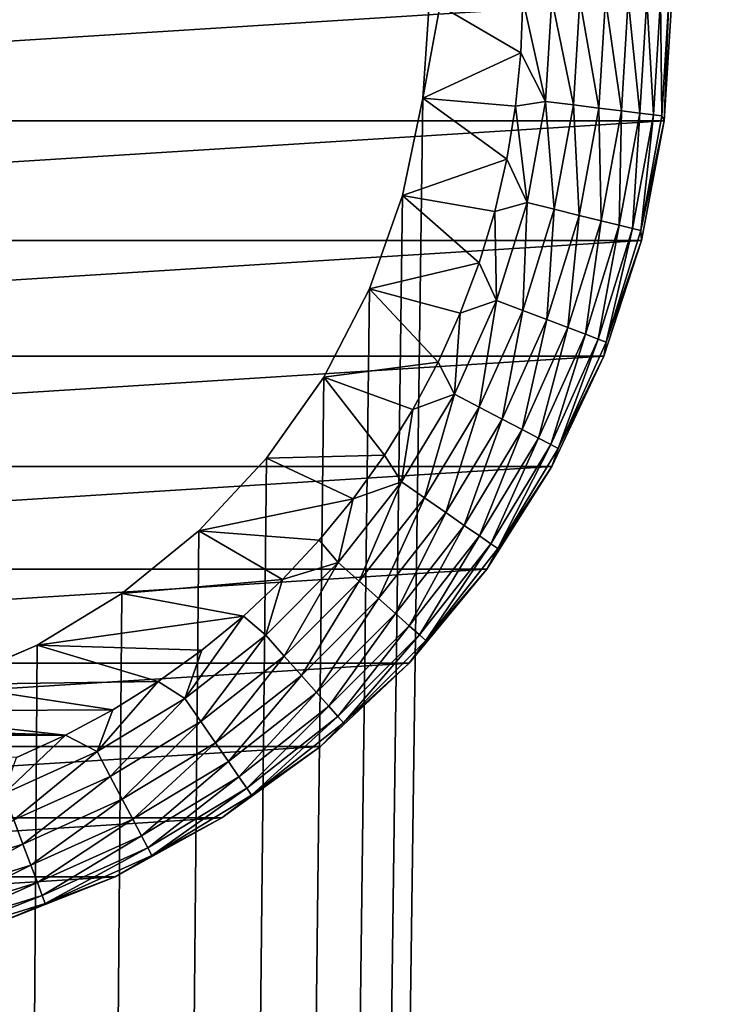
# Model space of a CAD drawing. Extents: x 0 to 500, y -78 to 1006.
# Tile 223 of 312: x 49.25 to 58.53, y 876.73 to 889.93. Entities that reach past the tile are written whole.
import ezdxf

# ---------------------------------------------------------------- set-up
doc = ezdxf.new("R2010")
doc.units = 0
doc.header["$LTSCALE"] = 65.185185
for name, color, linetype in [('38', 7, 'CONTINUOUS'), ('4', 7, 'CONTINUOUS'), ('43', 7, 'CONTINUOUS'), ('44', 7, 'CONTINUOUS'), ('46', 7, 'CONTINUOUS'), ('52', 7, 'CONTINUOUS'), ('6', 7, 'CONTINUOUS')]:
    doc.layers.add(name, color=color, linetype=linetype)

msp = doc.modelspace()

# ---------------------------------------------------------------- linework, layer by layer
at = {"layer": '38', "color": 7, "linetype": 'CONTINUOUS'}
for points in [[(54.659, 888.872, 15), (54.75, 890.2, 15), (54.659, 888.872, 26), (54.659, 888.872, 15)], [(54.75, 890.2, 15), (54.75, 890.2, 26), (54.659, 888.872, 26), (54.75, 890.2, 15)], [(54.388, 887.569, 15), (54.659, 888.872, 15), (54.388, 887.569, 26), (54.388, 887.569, 15)], [(54.388, 887.569, 26), (54.659, 888.872, 15), (54.659, 888.872, 26), (54.388, 887.569, 26)], [(53.943, 886.316, 15), (54.388, 887.569, 15), (53.943, 886.316, 26), (53.943, 886.316, 15)], [(53.943, 886.316, 26), (54.388, 887.569, 15), (54.388, 887.569, 26), (53.943, 886.316, 26)], [(53.331, 885.134, 15), (53.943, 886.316, 15), (53.331, 885.134, 26), (53.331, 885.134, 15)], [(53.331, 885.134, 26), (53.943, 886.316, 15), (53.943, 886.316, 26), (53.331, 885.134, 26)], [(52.563, 884.047, 15), (53.331, 885.134, 15), (52.563, 884.047, 26), (52.563, 884.047, 15)], [(52.563, 884.047, 26), (53.331, 885.134, 15), (53.331, 885.134, 26), (52.563, 884.047, 26)], [(51.655, 883.074, 15), (52.563, 884.047, 15), (51.655, 883.074, 26), (51.655, 883.074, 15)], [(51.655, 883.074, 26), (52.563, 884.047, 15), (52.563, 884.047, 26), (51.655, 883.074, 26)], [(50.623, 882.235, 15), (51.655, 883.074, 15), (50.623, 882.235, 26), (50.623, 882.235, 15)], [(50.623, 882.235, 26), (51.655, 883.074, 15), (51.655, 883.074, 26), (50.623, 882.235, 26)], [(49.486, 881.543, 15), (50.623, 882.235, 15), (49.486, 881.543, 26), (49.486, 881.543, 15)], [(49.486, 881.543, 26), (50.623, 882.235, 15), (50.623, 882.235, 26), (49.486, 881.543, 26)], [(48.265, 881.013, 15), (49.486, 881.543, 15), (48.265, 881.013, 26), (48.265, 881.013, 15)], [(48.265, 881.013, 26), (49.486, 881.543, 15), (49.486, 881.543, 26), (48.265, 881.013, 26)]]:
    msp.add_3dface(points, dxfattribs=at)
at = {"layer": '4', "color": 7, "linetype": 'CONTINUOUS'}
for points in [[(75, 998.4, -15), (75, 2, -15), (15, 998.4, -15), (75, 998.4, -15)], [(15, 998.4, -15), (75, 2, -15), (15, 2, -15), (15, 998.4, -15)]]:
    msp.add_3dface(points, dxfattribs=at)
at = {"layer": '43', "color": 7, "linetype": 'CONTINUOUS'}
for points in [[(54.659, 888.872, 26), (54.75, 890.2, 26), (55.976, 889.481, 26), (54.659, 888.872, 26)], [(54.75, 890.2, 26), (56, 890.2, 26), (55.976, 889.481, 26), (54.75, 890.2, 26)], [(55.906, 888.764, 26), (54.659, 888.872, 26), (55.976, 889.481, 26), (55.906, 888.764, 26)], [(54.388, 887.569, 26), (54.659, 888.872, 26), (55.789, 888.054, 26), (54.388, 887.569, 26)], [(55.789, 888.054, 26), (54.659, 888.872, 26), (55.906, 888.764, 26), (55.789, 888.054, 26)], [(55.625, 887.353, 26), (54.388, 887.569, 26), (55.789, 888.054, 26), (55.625, 887.353, 26)], [(53.943, 886.316, 26), (54.388, 887.569, 26), (55.416, 886.664, 26), (53.943, 886.316, 26)], [(55.416, 886.664, 26), (54.388, 887.569, 26), (55.625, 887.353, 26), (55.416, 886.664, 26)], [(55.163, 885.991, 26), (53.943, 886.316, 26), (55.416, 886.664, 26), (55.163, 885.991, 26)], [(53.331, 885.134, 26), (53.943, 886.316, 26), (54.866, 885.335, 26), (53.331, 885.134, 26)], [(54.866, 885.335, 26), (53.943, 886.316, 26), (55.163, 885.991, 26), (54.866, 885.335, 26)], [(54.526, 884.7, 26), (53.331, 885.134, 26), (54.866, 885.335, 26), (54.526, 884.7, 26)], [(52.563, 884.047, 26), (53.331, 885.134, 26), (54.146, 884.089, 26), (52.563, 884.047, 26)], [(54.146, 884.089, 26), (53.331, 885.134, 26), (54.526, 884.7, 26), (54.146, 884.089, 26)], [(53.727, 883.504, 26), (52.563, 884.047, 26), (54.146, 884.089, 26), (53.727, 883.504, 26)], [(51.655, 883.074, 26), (52.563, 884.047, 26), (53.727, 883.504, 26), (51.655, 883.074, 26)], [(53.27, 882.947, 26), (51.655, 883.074, 26), (53.727, 883.504, 26), (53.27, 882.947, 26)], [(50.623, 882.235, 26), (51.655, 883.074, 26), (52.778, 882.422, 26), (50.623, 882.235, 26)], [(52.778, 882.422, 26), (51.655, 883.074, 26), (53.27, 882.947, 26), (52.778, 882.422, 26)], [(52.253, 881.93, 26), (50.623, 882.235, 26), (52.778, 882.422, 26), (52.253, 881.93, 26)], [(49.486, 881.543, 26), (50.623, 882.235, 26), (52.253, 881.93, 26), (49.486, 881.543, 26)], [(51.696, 881.473, 26), (49.486, 881.543, 26), (52.253, 881.93, 26), (51.696, 881.473, 26)], [(48.265, 881.013, 26), (49.486, 881.543, 26), (51.111, 881.054, 26), (48.265, 881.013, 26)], [(51.111, 881.054, 26), (49.486, 881.543, 26), (51.696, 881.473, 26), (51.111, 881.054, 26)], [(50.5, 880.674, 26), (48.265, 881.013, 26), (51.111, 881.054, 26), (50.5, 880.674, 26)], [(46.984, 880.654, 26), (48.265, 881.013, 26), (50.5, 880.674, 26), (46.984, 880.654, 26)], [(45.665, 880.473, 26), (46.984, 880.654, 26), (49.865, 880.334, 26), (45.665, 880.473, 26)], [(49.865, 880.334, 26), (46.984, 880.654, 26), (50.5, 880.674, 26), (49.865, 880.334, 26)], [(40.135, 880.334, 26), (44.335, 880.473, 26), (49.865, 880.334, 26), (40.135, 880.334, 26)], [(44.335, 880.473, 26), (45.665, 880.473, 26), (49.865, 880.334, 26), (44.335, 880.473, 26)], [(49.21, 880.037, 26), (40.135, 880.334, 26), (49.865, 880.334, 26), (49.21, 880.037, 26)]]:
    msp.add_3dface(points, dxfattribs=at)
at = {"layer": '44', "color": 7, "linetype": 'CONTINUOUS'}
for points in [[(32.103, 888.571, 76), (58, 890.2, 76), (32, 890.2, 76), (32.103, 888.571, 76)], [(57.897, 888.571, 76), (58, 890.2, 76), (32.103, 888.571, 76), (57.897, 888.571, 76)], [(32.408, 886.967, 76), (57.897, 888.571, 76), (32.103, 888.571, 76), (32.408, 886.967, 76)], [(57.592, 886.967, 76), (57.897, 888.571, 76), (32.408, 886.967, 76), (57.592, 886.967, 76)], [(32.913, 885.414, 76), (57.592, 886.967, 76), (32.408, 886.967, 76), (32.913, 885.414, 76)], [(57.087, 885.414, 76), (57.592, 886.967, 76), (32.913, 885.414, 76), (57.087, 885.414, 76)], [(33.608, 883.937, 76), (57.087, 885.414, 76), (32.913, 885.414, 76), (33.608, 883.937, 76)], [(56.392, 883.937, 76), (57.087, 885.414, 76), (33.608, 883.937, 76), (56.392, 883.937, 76)], [(34.483, 882.559, 76), (56.392, 883.937, 76), (33.608, 883.937, 76), (34.483, 882.559, 76)], [(55.517, 882.559, 76), (56.392, 883.937, 76), (34.483, 882.559, 76), (55.517, 882.559, 76)], [(35.523, 881.301, 76), (55.517, 882.559, 76), (34.483, 882.559, 76), (35.523, 881.301, 76)], [(54.477, 881.301, 76), (55.517, 882.559, 76), (35.523, 881.301, 76), (54.477, 881.301, 76)], [(36.713, 880.183, 76), (54.477, 881.301, 76), (35.523, 881.301, 76), (36.713, 880.183, 76)], [(53.287, 880.183, 76), (54.477, 881.301, 76), (36.713, 880.183, 76), (53.287, 880.183, 76)], [(38.034, 879.224, 76), (53.287, 880.183, 76), (36.713, 880.183, 76), (38.034, 879.224, 76)], [(51.966, 879.224, 76), (53.287, 880.183, 76), (38.034, 879.224, 76), (51.966, 879.224, 76)], [(39.465, 878.437, 76), (51.966, 879.224, 76), (38.034, 879.224, 76), (39.465, 878.437, 76)], [(50.535, 878.437, 76), (51.966, 879.224, 76), (39.465, 878.437, 76), (50.535, 878.437, 76)], [(40.983, 877.836, 76), (50.535, 878.437, 76), (39.465, 878.437, 76), (40.983, 877.836, 76)], [(49.017, 877.836, 76), (50.535, 878.437, 76), (40.983, 877.836, 76), (49.017, 877.836, 76)]]:
    msp.add_3dface(points, dxfattribs=at)
at = {"layer": '46', "color": 7, "linetype": 'CONTINUOUS'}
for points in [[(58, 890.2, 76), (57.897, 888.571, 76), (58, 890.2, 28), (58, 890.2, 76)], [(58, 890.2, 28), (57.897, 888.571, 76), (57.897, 888.571, 28), (58, 890.2, 28)], [(57.897, 888.571, 76), (57.592, 886.967, 76), (57.897, 888.571, 28), (57.897, 888.571, 76)], [(57.897, 888.571, 28), (57.592, 886.967, 76), (57.592, 886.967, 28), (57.897, 888.571, 28)], [(57.592, 886.967, 76), (57.087, 885.414, 76), (57.592, 886.967, 28), (57.592, 886.967, 76)], [(57.592, 886.967, 28), (57.087, 885.414, 76), (57.087, 885.414, 28), (57.592, 886.967, 28)], [(57.087, 885.414, 76), (56.392, 883.937, 76), (57.087, 885.414, 28), (57.087, 885.414, 76)], [(57.087, 885.414, 28), (56.392, 883.937, 76), (56.392, 883.937, 28), (57.087, 885.414, 28)], [(56.392, 883.937, 76), (55.517, 882.559, 76), (56.392, 883.937, 28), (56.392, 883.937, 76)], [(56.392, 883.937, 28), (55.517, 882.559, 76), (55.517, 882.559, 28), (56.392, 883.937, 28)], [(55.517, 882.559, 76), (54.477, 881.301, 76), (55.517, 882.559, 28), (55.517, 882.559, 76)], [(55.517, 882.559, 28), (54.477, 881.301, 76), (54.477, 881.301, 28), (55.517, 882.559, 28)], [(54.477, 881.301, 76), (53.287, 880.183, 76), (54.477, 881.301, 28), (54.477, 881.301, 76)], [(54.477, 881.301, 28), (53.287, 880.183, 76), (53.287, 880.183, 28), (54.477, 881.301, 28)], [(53.287, 880.183, 76), (51.966, 879.224, 76), (53.287, 880.183, 28), (53.287, 880.183, 76)], [(53.287, 880.183, 28), (51.966, 879.224, 76), (51.966, 879.224, 28), (53.287, 880.183, 28)], [(51.966, 879.224, 76), (50.535, 878.437, 76), (51.966, 879.224, 28), (51.966, 879.224, 76)], [(51.966, 879.224, 28), (50.535, 878.437, 76), (50.535, 878.437, 28), (51.966, 879.224, 28)], [(50.535, 878.437, 76), (49.017, 877.836, 76), (50.535, 878.437, 28), (50.535, 878.437, 76)], [(50.535, 878.437, 28), (49.017, 877.836, 76), (49.017, 877.836, 28), (50.535, 878.437, 28)]]:
    msp.add_3dface(points, dxfattribs=at)
at = {"layer": '52', "color": 7, "linetype": 'CONTINUOUS'}
for points in [[(55.976, 889.481, 26), (56, 890.2, 26), (56.307, 888.827, 26.038), (55.976, 889.481, 26)], [(56.307, 888.827, 26.038), (56, 890.2, 26), (56.39, 890.2, 26.038), (56.307, 888.827, 26.038)], [(56.307, 888.827, 26.038), (56.39, 890.2, 26.038), (56.68, 888.782, 26.152), (56.307, 888.827, 26.038)], [(56.68, 888.782, 26.152), (56.39, 890.2, 26.038), (56.766, 890.2, 26.152), (56.68, 888.782, 26.152)], [(56.68, 888.782, 26.152), (56.766, 890.2, 26.152), (57.023, 888.74, 26.337), (56.68, 888.782, 26.152)], [(57.023, 888.74, 26.337), (56.766, 890.2, 26.152), (57.112, 890.2, 26.337), (57.023, 888.74, 26.337)], [(57.023, 888.74, 26.337), (57.112, 890.2, 26.337), (57.325, 888.704, 26.587), (57.023, 888.74, 26.337)], [(57.325, 888.704, 26.587), (57.112, 890.2, 26.337), (57.415, 890.2, 26.587), (57.325, 888.704, 26.587)], [(57.325, 888.704, 26.587), (57.415, 890.2, 26.587), (57.571, 888.674, 26.89), (57.325, 888.704, 26.587)], [(57.571, 888.674, 26.89), (57.415, 890.2, 26.587), (57.664, 890.2, 26.89), (57.571, 888.674, 26.89)], [(57.571, 888.674, 26.89), (57.664, 890.2, 26.89), (57.755, 888.651, 27.236), (57.571, 888.674, 26.89)], [(57.755, 888.651, 27.236), (57.664, 890.2, 26.89), (57.849, 890.2, 27.236), (57.755, 888.651, 27.236)], [(57.755, 888.651, 27.236), (57.849, 890.2, 27.236), (57.868, 888.638, 27.612), (57.755, 888.651, 27.236)], [(57.868, 888.638, 27.612), (57.849, 890.2, 27.236), (57.962, 890.2, 27.612), (57.868, 888.638, 27.612)], [(57.897, 888.571, 28), (57.868, 888.638, 27.612), (57.962, 890.2, 27.612), (57.897, 888.571, 28)], [(58, 890.2, 28), (57.897, 888.571, 28), (57.962, 890.2, 27.612), (58, 890.2, 28)], [(55.906, 888.764, 26), (55.976, 889.481, 26), (56.307, 888.827, 26.038), (55.906, 888.764, 26)], [(56.059, 887.474, 26.038), (55.906, 888.764, 26), (56.307, 888.827, 26.038), (56.059, 887.474, 26.038)], [(56.059, 887.474, 26.038), (56.307, 888.827, 26.038), (56.424, 887.384, 26.152), (56.059, 887.474, 26.038)], [(56.424, 887.384, 26.152), (56.307, 888.827, 26.038), (56.68, 888.782, 26.152), (56.424, 887.384, 26.152)], [(55.789, 888.054, 26), (55.906, 888.764, 26), (56.059, 887.474, 26.038), (55.789, 888.054, 26)], [(56.424, 887.384, 26.152), (56.68, 888.782, 26.152), (56.76, 887.301, 26.337), (56.424, 887.384, 26.152)], [(56.76, 887.301, 26.337), (56.68, 888.782, 26.152), (57.023, 888.74, 26.337), (56.76, 887.301, 26.337)], [(56.76, 887.301, 26.337), (57.023, 888.74, 26.337), (57.054, 887.229, 26.587), (56.76, 887.301, 26.337)], [(57.054, 887.229, 26.587), (57.023, 888.74, 26.337), (57.325, 888.704, 26.587), (57.054, 887.229, 26.587)], [(57.054, 887.229, 26.587), (57.325, 888.704, 26.587), (57.296, 887.169, 26.89), (57.054, 887.229, 26.587)], [(57.296, 887.169, 26.89), (57.325, 888.704, 26.587), (57.571, 888.674, 26.89), (57.296, 887.169, 26.89)], [(57.296, 887.169, 26.89), (57.571, 888.674, 26.89), (57.475, 887.125, 27.236), (57.296, 887.169, 26.89)], [(57.475, 887.125, 27.236), (57.571, 888.674, 26.89), (57.755, 888.651, 27.236), (57.475, 887.125, 27.236)], [(57.475, 887.125, 27.236), (57.755, 888.651, 27.236), (57.585, 887.098, 27.612), (57.475, 887.125, 27.236)], [(57.585, 887.098, 27.612), (57.755, 888.651, 27.236), (57.868, 888.638, 27.612), (57.585, 887.098, 27.612)], [(57.897, 888.571, 28), (57.585, 887.098, 27.612), (57.868, 888.638, 27.612), (57.897, 888.571, 28)], [(57.897, 888.571, 28), (57.592, 886.967, 28), (57.585, 887.098, 27.612), (57.897, 888.571, 28)], [(55.625, 887.353, 26), (55.789, 888.054, 26), (56.059, 887.474, 26.038), (55.625, 887.353, 26)], [(55.65, 886.161, 26.038), (55.625, 887.353, 26), (56.059, 887.474, 26.038), (55.65, 886.161, 26.038)], [(55.65, 886.161, 26.038), (56.059, 887.474, 26.038), (56.001, 886.028, 26.152), (55.65, 886.161, 26.038)], [(56.001, 886.028, 26.152), (56.059, 887.474, 26.038), (56.424, 887.384, 26.152), (56.001, 886.028, 26.152)], [(56.001, 886.028, 26.152), (56.424, 887.384, 26.152), (56.325, 885.905, 26.337), (56.001, 886.028, 26.152)], [(56.325, 885.905, 26.337), (56.424, 887.384, 26.152), (56.76, 887.301, 26.337), (56.325, 885.905, 26.337)], [(55.416, 886.664, 26), (55.625, 887.353, 26), (55.65, 886.161, 26.038), (55.416, 886.664, 26)], [(56.325, 885.905, 26.337), (56.76, 887.301, 26.337), (56.608, 885.798, 26.587), (56.325, 885.905, 26.337)], [(56.608, 885.798, 26.587), (56.76, 887.301, 26.337), (57.054, 887.229, 26.587), (56.608, 885.798, 26.587)], [(56.608, 885.798, 26.587), (57.054, 887.229, 26.587), (56.841, 885.709, 26.89), (56.608, 885.798, 26.587)], [(56.841, 885.709, 26.89), (57.054, 887.229, 26.587), (57.296, 887.169, 26.89), (56.841, 885.709, 26.89)], [(56.841, 885.709, 26.89), (57.296, 887.169, 26.89), (57.014, 885.644, 27.236), (56.841, 885.709, 26.89)], [(57.014, 885.644, 27.236), (57.296, 887.169, 26.89), (57.475, 887.125, 27.236), (57.014, 885.644, 27.236)], [(57.014, 885.644, 27.236), (57.475, 887.125, 27.236), (57.12, 885.604, 27.612), (57.014, 885.644, 27.236)], [(57.12, 885.604, 27.612), (57.475, 887.125, 27.236), (57.585, 887.098, 27.612), (57.12, 885.604, 27.612)], [(57.592, 886.967, 28), (57.12, 885.604, 27.612), (57.585, 887.098, 27.612), (57.592, 886.967, 28)], [(57.592, 886.967, 28), (57.087, 885.414, 28), (57.12, 885.604, 27.612), (57.592, 886.967, 28)], [(55.163, 885.991, 26), (55.416, 886.664, 26), (55.65, 886.161, 26.038), (55.163, 885.991, 26)], [(55.086, 884.907, 26.038), (55.163, 885.991, 26), (55.65, 886.161, 26.038), (55.086, 884.907, 26.038)], [(55.086, 884.907, 26.038), (55.65, 886.161, 26.038), (55.418, 884.732, 26.152), (55.086, 884.907, 26.038)], [(55.418, 884.732, 26.152), (55.65, 886.161, 26.038), (56.001, 886.028, 26.152), (55.418, 884.732, 26.152)], [(54.866, 885.335, 26), (55.163, 885.991, 26), (55.086, 884.907, 26.038), (54.866, 885.335, 26)], [(55.418, 884.732, 26.152), (56.001, 886.028, 26.152), (55.724, 884.571, 26.337), (55.418, 884.732, 26.152)], [(55.724, 884.571, 26.337), (56.001, 886.028, 26.152), (56.325, 885.905, 26.337), (55.724, 884.571, 26.337)], [(55.724, 884.571, 26.337), (56.325, 885.905, 26.337), (55.993, 884.43, 26.587), (55.724, 884.571, 26.337)], [(55.993, 884.43, 26.587), (56.325, 885.905, 26.337), (56.608, 885.798, 26.587), (55.993, 884.43, 26.587)], [(55.993, 884.43, 26.587), (56.608, 885.798, 26.587), (56.213, 884.315, 26.89), (55.993, 884.43, 26.587)], [(56.213, 884.315, 26.89), (56.608, 885.798, 26.587), (56.841, 885.709, 26.89), (56.213, 884.315, 26.89)], [(56.213, 884.315, 26.89), (56.841, 885.709, 26.89), (56.377, 884.229, 27.236), (56.213, 884.315, 26.89)], [(56.377, 884.229, 27.236), (56.841, 885.709, 26.89), (57.014, 885.644, 27.236), (56.377, 884.229, 27.236)], [(56.377, 884.229, 27.236), (57.014, 885.644, 27.236), (56.477, 884.176, 27.612), (56.377, 884.229, 27.236)], [(56.477, 884.176, 27.612), (57.014, 885.644, 27.236), (57.12, 885.604, 27.612), (56.477, 884.176, 27.612)], [(57.087, 885.414, 28), (56.477, 884.176, 27.612), (57.12, 885.604, 27.612), (57.087, 885.414, 28)], [(57.087, 885.414, 28), (56.392, 883.937, 28), (56.477, 884.176, 27.612), (57.087, 885.414, 28)], [(54.526, 884.7, 26), (54.866, 885.335, 26), (55.086, 884.907, 26.038), (54.526, 884.7, 26)], [(54.374, 883.73, 26.038), (54.526, 884.7, 26), (55.086, 884.907, 26.038), (54.374, 883.73, 26.038)], [(54.374, 883.73, 26.038), (55.086, 884.907, 26.038), (54.683, 883.516, 26.152), (54.374, 883.73, 26.038)], [(54.683, 883.516, 26.152), (55.086, 884.907, 26.038), (55.418, 884.732, 26.152), (54.683, 883.516, 26.152)], [(54.683, 883.516, 26.152), (55.418, 884.732, 26.152), (54.968, 883.32, 26.337), (54.683, 883.516, 26.152)], [(54.968, 883.32, 26.337), (55.418, 884.732, 26.152), (55.724, 884.571, 26.337), (54.968, 883.32, 26.337)], [(54.146, 884.089, 26), (54.526, 884.7, 26), (54.374, 883.73, 26.038), (54.146, 884.089, 26)], [(54.968, 883.32, 26.337), (55.724, 884.571, 26.337), (55.217, 883.147, 26.587), (54.968, 883.32, 26.337)], [(55.217, 883.147, 26.587), (55.724, 884.571, 26.337), (55.993, 884.43, 26.587), (55.217, 883.147, 26.587)], [(55.217, 883.147, 26.587), (55.993, 884.43, 26.587), (55.422, 883.006, 26.89), (55.217, 883.147, 26.587)], [(55.422, 883.006, 26.89), (55.993, 884.43, 26.587), (56.213, 884.315, 26.89), (55.422, 883.006, 26.89)], [(55.422, 883.006, 26.89), (56.213, 884.315, 26.89), (55.574, 882.901, 27.236), (55.422, 883.006, 26.89)], [(55.574, 882.901, 27.236), (56.213, 884.315, 26.89), (56.377, 884.229, 27.236), (55.574, 882.901, 27.236)], [(55.574, 882.901, 27.236), (56.377, 884.229, 27.236), (55.668, 882.837, 27.612), (55.574, 882.901, 27.236)], [(55.668, 882.837, 27.612), (56.377, 884.229, 27.236), (56.477, 884.176, 27.612), (55.668, 882.837, 27.612)], [(53.727, 883.504, 26), (54.146, 884.089, 26), (54.374, 883.73, 26.038), (53.727, 883.504, 26)], [(56.392, 883.937, 28), (55.668, 882.837, 27.612), (56.477, 884.176, 27.612), (56.392, 883.937, 28)], [(56.392, 883.937, 28), (55.517, 882.559, 28), (55.668, 882.837, 27.612), (56.392, 883.937, 28)], [(53.526, 882.647, 26.038), (53.727, 883.504, 26), (54.374, 883.73, 26.038), (53.526, 882.647, 26.038)], [(53.526, 882.647, 26.038), (54.374, 883.73, 26.038), (53.807, 882.398, 26.152), (53.526, 882.647, 26.038)], [(53.807, 882.398, 26.152), (54.374, 883.73, 26.038), (54.683, 883.516, 26.152), (53.807, 882.398, 26.152)], [(53.27, 882.947, 26), (53.727, 883.504, 26), (53.526, 882.647, 26.038), (53.27, 882.947, 26)], [(53.807, 882.398, 26.152), (54.683, 883.516, 26.152), (54.066, 882.168, 26.337), (53.807, 882.398, 26.152)], [(54.066, 882.168, 26.337), (54.683, 883.516, 26.152), (54.968, 883.32, 26.337), (54.066, 882.168, 26.337)], [(54.066, 882.168, 26.337), (54.968, 883.32, 26.337), (54.293, 881.967, 26.587), (54.066, 882.168, 26.337)], [(54.293, 881.967, 26.587), (54.968, 883.32, 26.337), (55.217, 883.147, 26.587), (54.293, 881.967, 26.587)], [(54.293, 881.967, 26.587), (55.217, 883.147, 26.587), (54.479, 881.802, 26.89), (54.293, 881.967, 26.587)], [(54.479, 881.802, 26.89), (55.217, 883.147, 26.587), (55.422, 883.006, 26.89), (54.479, 881.802, 26.89)], [(54.479, 881.802, 26.89), (55.422, 883.006, 26.89), (54.617, 881.68, 27.236), (54.479, 881.802, 26.89)], [(54.617, 881.68, 27.236), (55.422, 883.006, 26.89), (55.574, 882.901, 27.236), (54.617, 881.68, 27.236)], [(52.778, 882.422, 26), (53.27, 882.947, 26), (53.526, 882.647, 26.038), (52.778, 882.422, 26)], [(54.617, 881.68, 27.236), (55.574, 882.901, 27.236), (54.702, 881.605, 27.612), (54.617, 881.68, 27.236)], [(54.702, 881.605, 27.612), (55.574, 882.901, 27.236), (55.668, 882.837, 27.612), (54.702, 881.605, 27.612)], [(55.517, 882.559, 28), (54.702, 881.605, 27.612), (55.668, 882.837, 27.612), (55.517, 882.559, 28)], [(52.553, 881.674, 26.038), (52.778, 882.422, 26), (53.526, 882.647, 26.038), (52.553, 881.674, 26.038)], [(52.553, 881.674, 26.038), (53.526, 882.647, 26.038), (52.802, 881.393, 26.152), (52.553, 881.674, 26.038)], [(52.802, 881.393, 26.152), (53.526, 882.647, 26.038), (53.807, 882.398, 26.152), (52.802, 881.393, 26.152)], [(55.517, 882.559, 28), (54.477, 881.301, 28), (54.702, 881.605, 27.612), (55.517, 882.559, 28)], [(52.253, 881.93, 26), (52.778, 882.422, 26), (52.553, 881.674, 26.038), (52.253, 881.93, 26)], [(52.802, 881.393, 26.152), (53.807, 882.398, 26.152), (53.032, 881.134, 26.337), (52.802, 881.393, 26.152)], [(53.032, 881.134, 26.337), (53.807, 882.398, 26.152), (54.066, 882.168, 26.337), (53.032, 881.134, 26.337)], [(53.032, 881.134, 26.337), (54.066, 882.168, 26.337), (53.233, 880.907, 26.587), (53.032, 881.134, 26.337)], [(53.233, 880.907, 26.587), (54.066, 882.168, 26.337), (54.293, 881.967, 26.587), (53.233, 880.907, 26.587)], [(53.233, 880.907, 26.587), (54.293, 881.967, 26.587), (53.398, 880.721, 26.89), (53.233, 880.907, 26.587)], [(53.398, 880.721, 26.89), (54.293, 881.967, 26.587), (54.479, 881.802, 26.89), (53.398, 880.721, 26.89)], [(51.696, 881.473, 26), (52.253, 881.93, 26), (51.47, 880.826, 26.038), (51.696, 881.473, 26)], [(51.47, 880.826, 26.038), (52.253, 881.93, 26), (52.553, 881.674, 26.038), (51.47, 880.826, 26.038)], [(53.398, 880.721, 26.89), (54.479, 881.802, 26.89), (53.52, 880.583, 27.236), (53.398, 880.721, 26.89)], [(53.52, 880.583, 27.236), (54.479, 881.802, 26.89), (54.617, 881.68, 27.236), (53.52, 880.583, 27.236)], [(51.47, 880.826, 26.038), (52.553, 881.674, 26.038), (51.684, 880.517, 26.152), (51.47, 880.826, 26.038)], [(51.684, 880.517, 26.152), (52.553, 881.674, 26.038), (52.802, 881.393, 26.152), (51.684, 880.517, 26.152)], [(53.52, 880.583, 27.236), (54.617, 881.68, 27.236), (53.595, 880.498, 27.612), (53.52, 880.583, 27.236)], [(53.595, 880.498, 27.612), (54.617, 881.68, 27.236), (54.702, 881.605, 27.612), (53.595, 880.498, 27.612)], [(54.477, 881.301, 28), (53.595, 880.498, 27.612), (54.702, 881.605, 27.612), (54.477, 881.301, 28)], [(51.111, 881.054, 26), (51.696, 881.473, 26), (51.47, 880.826, 26.038), (51.111, 881.054, 26)], [(51.684, 880.517, 26.152), (52.802, 881.393, 26.152), (51.88, 880.232, 26.337), (51.684, 880.517, 26.152)], [(51.88, 880.232, 26.337), (52.802, 881.393, 26.152), (53.032, 881.134, 26.337), (51.88, 880.232, 26.337)], [(54.477, 881.301, 28), (53.287, 880.183, 28), (53.595, 880.498, 27.612), (54.477, 881.301, 28)], [(50.5, 880.674, 26), (51.111, 881.054, 26), (50.293, 880.114, 26.038), (50.5, 880.674, 26)], [(50.293, 880.114, 26.038), (51.111, 881.054, 26), (51.47, 880.826, 26.038), (50.293, 880.114, 26.038)], [(51.88, 880.232, 26.337), (53.032, 881.134, 26.337), (52.053, 879.983, 26.587), (51.88, 880.232, 26.337)], [(52.053, 879.983, 26.587), (53.032, 881.134, 26.337), (53.233, 880.907, 26.587), (52.053, 879.983, 26.587)], [(52.053, 879.983, 26.587), (53.233, 880.907, 26.587), (52.194, 879.778, 26.89), (52.053, 879.983, 26.587)], [(52.194, 879.778, 26.89), (53.233, 880.907, 26.587), (53.398, 880.721, 26.89), (52.194, 879.778, 26.89)], [(50.293, 880.114, 26.038), (51.47, 880.826, 26.038), (50.468, 879.782, 26.152), (50.293, 880.114, 26.038)], [(50.468, 879.782, 26.152), (51.47, 880.826, 26.038), (51.684, 880.517, 26.152), (50.468, 879.782, 26.152)], [(49.865, 880.334, 26), (50.5, 880.674, 26), (50.293, 880.114, 26.038), (49.865, 880.334, 26)], [(52.194, 879.778, 26.89), (53.398, 880.721, 26.89), (52.299, 879.626, 27.236), (52.194, 879.778, 26.89)], [(52.299, 879.626, 27.236), (53.398, 880.721, 26.89), (53.52, 880.583, 27.236), (52.299, 879.626, 27.236)], [(50.468, 879.782, 26.152), (51.684, 880.517, 26.152), (50.629, 879.476, 26.337), (50.468, 879.782, 26.152)], [(50.629, 879.476, 26.337), (51.684, 880.517, 26.152), (51.88, 880.232, 26.337), (50.629, 879.476, 26.337)], [(52.299, 879.626, 27.236), (53.52, 880.583, 27.236), (52.363, 879.532, 27.612), (52.299, 879.626, 27.236)], [(52.363, 879.532, 27.612), (53.52, 880.583, 27.236), (53.595, 880.498, 27.612), (52.363, 879.532, 27.612)], [(53.287, 880.183, 28), (52.363, 879.532, 27.612), (53.595, 880.498, 27.612), (53.287, 880.183, 28)], [(49.21, 880.037, 26), (49.865, 880.334, 26), (49.039, 879.55, 26.038), (49.21, 880.037, 26)], [(49.039, 879.55, 26.038), (49.865, 880.334, 26), (50.293, 880.114, 26.038), (49.039, 879.55, 26.038)], [(49.039, 879.55, 26.038), (50.293, 880.114, 26.038), (49.172, 879.199, 26.152), (49.039, 879.55, 26.038)], [(49.172, 879.199, 26.152), (50.293, 880.114, 26.038), (50.468, 879.782, 26.152), (49.172, 879.199, 26.152)], [(50.629, 879.476, 26.337), (51.88, 880.232, 26.337), (50.77, 879.207, 26.587), (50.629, 879.476, 26.337)], [(50.77, 879.207, 26.587), (51.88, 880.232, 26.337), (52.053, 879.983, 26.587), (50.77, 879.207, 26.587)], [(53.287, 880.183, 28), (51.966, 879.224, 28), (52.363, 879.532, 27.612), (53.287, 880.183, 28)], [(50.77, 879.207, 26.587), (52.053, 879.983, 26.587), (50.885, 878.987, 26.89), (50.77, 879.207, 26.587)], [(50.885, 878.987, 26.89), (52.053, 879.983, 26.587), (52.194, 879.778, 26.89), (50.885, 878.987, 26.89)], [(49.172, 879.199, 26.152), (50.468, 879.782, 26.152), (49.295, 878.875, 26.337), (49.172, 879.199, 26.152)], [(49.295, 878.875, 26.337), (50.468, 879.782, 26.152), (50.629, 879.476, 26.337), (49.295, 878.875, 26.337)], [(50.885, 878.987, 26.89), (52.194, 879.778, 26.89), (50.971, 878.823, 27.236), (50.885, 878.987, 26.89)], [(50.971, 878.823, 27.236), (52.194, 879.778, 26.89), (52.299, 879.626, 27.236), (50.971, 878.823, 27.236)], [(50.971, 878.823, 27.236), (52.299, 879.626, 27.236), (51.024, 878.723, 27.612), (50.971, 878.823, 27.236)], [(51.024, 878.723, 27.612), (52.299, 879.626, 27.236), (52.363, 879.532, 27.612), (51.024, 878.723, 27.612)], [(49.295, 878.875, 26.337), (50.629, 879.476, 26.337), (49.402, 878.592, 26.587), (49.295, 878.875, 26.337)], [(49.402, 878.592, 26.587), (50.629, 879.476, 26.337), (50.77, 879.207, 26.587), (49.402, 878.592, 26.587)], [(51.966, 879.224, 28), (51.024, 878.723, 27.612), (52.363, 879.532, 27.612), (51.966, 879.224, 28)], [(47.899, 878.44, 26.337), (49.172, 879.199, 26.152), (49.295, 878.875, 26.337), (47.899, 878.44, 26.337)], [(49.402, 878.592, 26.587), (50.77, 879.207, 26.587), (49.491, 878.359, 26.89), (49.402, 878.592, 26.587)], [(49.491, 878.359, 26.89), (50.77, 879.207, 26.587), (50.885, 878.987, 26.89), (49.491, 878.359, 26.89)], [(51.966, 879.224, 28), (50.535, 878.437, 28), (51.024, 878.723, 27.612), (51.966, 879.224, 28)], [(49.491, 878.359, 26.89), (50.885, 878.987, 26.89), (49.556, 878.186, 27.236), (49.491, 878.359, 26.89)], [(49.556, 878.186, 27.236), (50.885, 878.987, 26.89), (50.971, 878.823, 27.236), (49.556, 878.186, 27.236)], [(47.899, 878.44, 26.337), (49.295, 878.875, 26.337), (47.971, 878.146, 26.587), (47.899, 878.44, 26.337)], [(47.971, 878.146, 26.587), (49.295, 878.875, 26.337), (49.402, 878.592, 26.587), (47.971, 878.146, 26.587)], [(49.556, 878.186, 27.236), (50.971, 878.823, 27.236), (49.596, 878.08, 27.612), (49.556, 878.186, 27.236)], [(49.596, 878.08, 27.612), (50.971, 878.823, 27.236), (51.024, 878.723, 27.612), (49.596, 878.08, 27.612)], [(50.535, 878.437, 28), (49.596, 878.08, 27.612), (51.024, 878.723, 27.612), (50.535, 878.437, 28)], [(47.971, 878.146, 26.587), (49.402, 878.592, 26.587), (48.031, 877.904, 26.89), (47.971, 878.146, 26.587)], [(48.031, 877.904, 26.89), (49.402, 878.592, 26.587), (49.491, 878.359, 26.89), (48.031, 877.904, 26.89)], [(50.535, 878.437, 28), (49.017, 877.836, 28), (49.596, 878.08, 27.612), (50.535, 878.437, 28)], [(48.031, 877.904, 26.89), (49.491, 878.359, 26.89), (48.075, 877.725, 27.236), (48.031, 877.904, 26.89)], [(48.075, 877.725, 27.236), (49.491, 878.359, 26.89), (49.556, 878.186, 27.236), (48.075, 877.725, 27.236)], [(48.075, 877.725, 27.236), (49.556, 878.186, 27.236), (48.102, 877.615, 27.612), (48.075, 877.725, 27.236)], [(48.102, 877.615, 27.612), (49.556, 878.186, 27.236), (49.596, 878.08, 27.612), (48.102, 877.615, 27.612)], [(49.017, 877.836, 28), (48.102, 877.615, 27.612), (49.596, 878.08, 27.612), (49.017, 877.836, 28)]]:
    msp.add_3dface(points, dxfattribs=at)
at = {"layer": '6', "color": 7, "linetype": 'CONTINUOUS'}
for points in [[(75, 998.4, 15), (54.659, 888.872, 15), (44.335, 119.927, 15), (75, 998.4, 15)], [(45.665, 119.927, 15), (75, 998.4, 15), (44.335, 119.927, 15), (45.665, 119.927, 15)], [(46.984, 119.746, 15), (75, 998.4, 15), (45.665, 119.927, 15), (46.984, 119.746, 15)], [(48.265, 119.387, 15), (75, 998.4, 15), (46.984, 119.746, 15), (48.265, 119.387, 15)], [(49.486, 118.857, 15), (75, 998.4, 15), (48.265, 119.387, 15), (49.486, 118.857, 15)], [(50.623, 118.165, 15), (75, 998.4, 15), (49.486, 118.857, 15), (50.623, 118.165, 15)], [(51.655, 117.326, 15), (75, 998.4, 15), (50.623, 118.165, 15), (51.655, 117.326, 15)], [(52.563, 116.353, 15), (75, 998.4, 15), (51.655, 117.326, 15), (52.563, 116.353, 15)], [(53.331, 115.266, 15), (75, 998.4, 15), (52.563, 116.353, 15), (53.331, 115.266, 15)], [(53.943, 114.084, 15), (75, 998.4, 15), (53.331, 115.266, 15), (53.943, 114.084, 15)], [(54.388, 112.831, 15), (75, 998.4, 15), (53.943, 114.084, 15), (54.388, 112.831, 15)], [(54.659, 111.528, 15), (75, 998.4, 15), (54.388, 112.831, 15), (54.659, 111.528, 15)], [(75, 998.4, 15), (54.75, 890.2, 15), (54.659, 888.872, 15), (75, 998.4, 15)], [(54.75, 110.2, 15), (75, 998.4, 15), (54.659, 111.528, 15), (54.75, 110.2, 15)], [(75, 2, 15), (75, 998.4, 15), (54.75, 110.2, 15), (75, 2, 15)], [(54.659, 888.872, 15), (54.388, 887.569, 15), (44.335, 119.927, 15), (54.659, 888.872, 15)], [(54.388, 887.569, 15), (53.943, 886.316, 15), (44.335, 119.927, 15), (54.388, 887.569, 15)], [(53.943, 886.316, 15), (53.331, 885.134, 15), (44.335, 119.927, 15), (53.943, 886.316, 15)], [(53.331, 885.134, 15), (52.563, 884.047, 15), (44.335, 119.927, 15), (53.331, 885.134, 15)], [(52.563, 884.047, 15), (51.655, 883.074, 15), (44.335, 119.927, 15), (52.563, 884.047, 15)], [(51.655, 883.074, 15), (50.623, 882.235, 15), (44.335, 119.927, 15), (51.655, 883.074, 15)], [(50.623, 882.235, 15), (49.486, 881.543, 15), (44.335, 119.927, 15), (50.623, 882.235, 15)], [(49.486, 881.543, 15), (48.265, 881.013, 15), (44.335, 119.927, 15), (49.486, 881.543, 15)]]:
    msp.add_3dface(points, dxfattribs=at)

doc.saveas('drawing.dxf')
